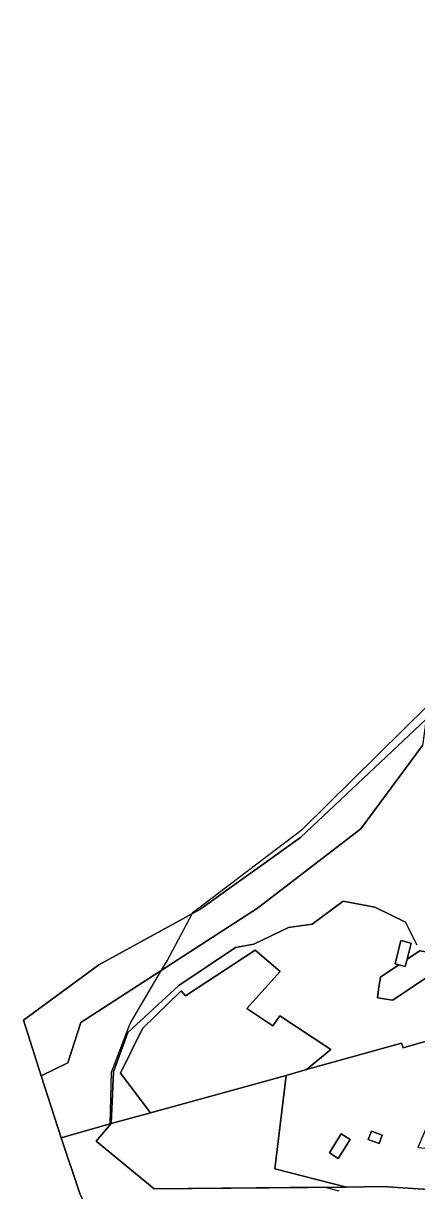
# Model space of a CAD drawing. Extents: x -477304 to -465429, y -1159113 to -1149210.
# Drawn here: x -471042 to -470856, y -1150947 to -1150392 of the extents above; entities that cross this region are included whole.
import ezdxf

# ---------------------------------------------------------------- set-up
doc = ezdxf.new("R2010")
doc.units = 0
for name, color, linetype in [('BPEJ_s', 7, 'Continuous'), ('ostatni_s', 7, 'Continuous'), ('PUPFL_s', 7, 'Continuous'), ('trav_porost_s', 7, 'Continuous')]:
    doc.layers.add(name, color=color, linetype=linetype)

msp = doc.modelspace()

# ---------------------------------------------------------------- linework, layer by layer
at = {"layer": 'BPEJ_s'}
msp.add_lwpolyline([(-470892.37, -1150947.37), (-470899.43, -1150945.58), (-470980.17, -1150946.35), (-471007.74, -1150923.75), (-471001.14, -1150915.85), (-471001.13, -1150915.43), (-471000.52, -1150890.84), (-470991.56, -1150867.8), (-470976.69, -1150842.41), (-470974.07, -1150837.94), (-470962.07, -1150815.59), (-470961.7, -1150814.9), (-470909.65, -1150775.44), (-470849.92, -1150716.35)], dxfattribs=at)
msp.add_lwpolyline([(-470892.37, -1150947.37), (-470899.43, -1150945.58), (-470980.17, -1150946.35), (-471007.74, -1150923.75), (-471001.14, -1150915.85), (-471001.13, -1150915.43), (-471000.52, -1150890.84), (-470991.56, -1150867.8), (-470976.69, -1150842.41), (-470974.07, -1150837.94), (-470962.07, -1150815.59), (-470961.7, -1150814.9), (-470909.65, -1150775.44), (-470849.92, -1150716.35)], dxfattribs=at)
at = {"layer": 'ostatni_s'}
for points in [[(-471021.16, -1150886.47), (-471033.79, -1150892.67), (-471042.32, -1150866.19), (-471006.42, -1150839.79), (-470958.49, -1150813.64), (-470910.63, -1150779.41), (-470851.05, -1150723.05), (-470852.71, -1150735.66), (-470882.08, -1150775.22), (-470931.11, -1150812.9), (-471014.98, -1150867.2)], [(-470860.89, -1150840.64), (-470864.01, -1150839.86), (-470865.74, -1150839.43), (-470862.98, -1150828.37), (-470858.13, -1150829.58), (-470860.03, -1150837.2)], [(-470872.68, -1150845.67), (-470864.01, -1150839.86), (-470860.89, -1150840.64), (-470860.03, -1150837.2), (-470853.95, -1150833.13), (-470842.84, -1150835.12), (-470843.95, -1150841.35), (-470866.83, -1150856.65), (-470871.97, -1150855.89), (-470874.15, -1150855.56), (-470873.56, -1150851.61)], [(-470892.71, -1150931.91), (-470896.93, -1150929.3), (-470891.31, -1150920.21), (-470887.09, -1150922.82)], [(-470871.81, -1150920.79), (-470873.33, -1150924.85), (-470878.52, -1150922.91), (-470877, -1150918.85)]]:
    msp.add_lwpolyline(points, close=True, dxfattribs=at)
at = {"layer": 'PUPFL_s'}
for points in [[(-470852.68, -1150379.16), (-470831.97, -1150392.44), (-470784.32, -1150392.74), (-470772.98, -1150492.87), (-470774.1, -1150518.68), (-470776.3, -1150589.63), (-470787.19, -1150614.33), (-470795.31, -1150628.26), (-470799.84, -1150636.04), (-470815.52, -1150662.94), (-470821.21, -1150674.74), (-470823.67, -1150679.86), (-470832.77, -1150698.74), (-470842.83, -1150715.28), (-470851.05, -1150723.05), (-470910.63, -1150779.41), (-470958.49, -1150813.64), (-471006.42, -1150839.79), (-471042.32, -1150866.19), (-471033.79, -1150892.67), (-471024.31, -1150922.1), (-471015.5, -1150948.59)], [(-470855.39, -1150830.39), (-470860.72, -1150819.66), (-470875.34, -1150812.53), (-470890.38, -1150809.62), (-470905.19, -1150820.56), (-470916.43, -1150822.07), (-470932.88, -1150830.1), (-470941.62, -1150831.7), (-470968.39, -1150849.76), (-470992.72, -1150872.07), (-470999.46, -1150890.75), (-471000.68, -1150915.3), (-471024.31, -1150922.1), (-471033.79, -1150892.67), (-471021.16, -1150886.47), (-471014.98, -1150867.2), (-470931.11, -1150812.9), (-470882.08, -1150775.22), (-470852.71, -1150735.66)]]:
    msp.add_lwpolyline(points, dxfattribs=at)
msp.add_lwpolyline([(-470857.75, -1150972.07), (-470915.56, -1150969.42), (-470998.18, -1150973.32), (-471006.61, -1150966.5), (-471015.5, -1150948.59), (-471024.31, -1150922.1), (-471000.68, -1150915.3), (-471007.74, -1150923.75), (-470980.17, -1150946.35), (-470888.75, -1150945.48), (-470871.78, -1150945.21), (-470842.66, -1150947.15), (-470786.64, -1150940.14), (-470787.83, -1150952.75), (-470785.65, -1150980.16), (-470811.33, -1150978.1), (-470844.91, -1150973.81), (-470855.24, -1150972.4)], close=True, dxfattribs=at)
at = {"layer": 'trav_porost_s'}
msp.add_lwpolyline([(-470836.66, -1150872.01), (-470861.97, -1150879.25), (-470862.63, -1150877.13), (-470907.83, -1150889.68), (-470896.21, -1150880.18), (-470920.49, -1150864.1), (-470923.87, -1150868.89), (-470936.22, -1150860.66), (-470920.36, -1150843.05), (-470932.26, -1150832.95), (-470965.34, -1150854.67), (-470967.41, -1150852.2), (-470985.66, -1150870.07), (-470996.16, -1150891.39), (-470981.98, -1150910.17), (-471000.68, -1150915.3), (-470999.46, -1150890.75), (-470992.72, -1150872.07), (-470968.39, -1150849.76), (-470941.62, -1150831.7), (-470932.88, -1150830.1), (-470916.43, -1150822.07), (-470905.19, -1150820.56), (-470890.38, -1150809.62), (-470875.34, -1150812.53), (-470860.72, -1150819.66), (-470855.39, -1150830.39)], dxfattribs=at)
for points in [[(-470858.13, -1150829.58), (-470862.98, -1150828.37), (-470865.74, -1150839.43), (-470864.01, -1150839.86), (-470872.68, -1150845.67), (-470873.56, -1150851.61), (-470874.15, -1150855.56), (-470871.97, -1150855.89), (-470866.83, -1150856.65), (-470843.95, -1150841.35), (-470842.84, -1150835.12), (-470853.95, -1150833.13), (-470860.03, -1150837.2)], [(-470896.21, -1150880.18), (-470907.83, -1150889.68), (-470917.51, -1150892.5), (-470981.98, -1150910.17), (-470996.16, -1150891.39), (-470985.66, -1150870.07), (-470967.41, -1150852.2), (-470965.34, -1150854.67), (-470932.26, -1150832.95), (-470920.36, -1150843.05), (-470936.22, -1150860.66), (-470923.87, -1150868.89), (-470920.49, -1150864.1)], [(-470836.66, -1150872.01), (-470842.29, -1150897.1), (-470854.92, -1150926.68), (-470812.66, -1150930.18), (-470784.76, -1150919.49), (-470774.51, -1150888.63), (-470770.5, -1150857.97), (-470779.67, -1150855.69), (-470767.73, -1150852.28), (-470772.86, -1150888.63), (-470780.39, -1150920.16), (-470786.64, -1150940.14), (-470842.66, -1150947.15), (-470871.78, -1150945.21), (-470888.75, -1150945.48), (-470922.84, -1150936.8), (-470917.51, -1150892.5), (-470907.83, -1150889.68), (-470862.63, -1150877.13), (-470861.97, -1150879.25)], [(-471000.68, -1150915.3), (-470981.98, -1150910.17), (-470917.51, -1150892.5), (-470922.84, -1150936.8), (-470888.75, -1150945.48), (-470980.17, -1150946.35), (-471007.74, -1150923.75)], [(-470892.71, -1150931.91), (-470887.09, -1150922.82), (-470891.31, -1150920.21), (-470896.93, -1150929.3)], [(-470877, -1150918.85), (-470878.52, -1150922.91), (-470873.33, -1150924.85), (-470871.81, -1150920.79)]]:
    msp.add_lwpolyline(points, close=True, dxfattribs=at)

doc.saveas('drawing.dxf')
